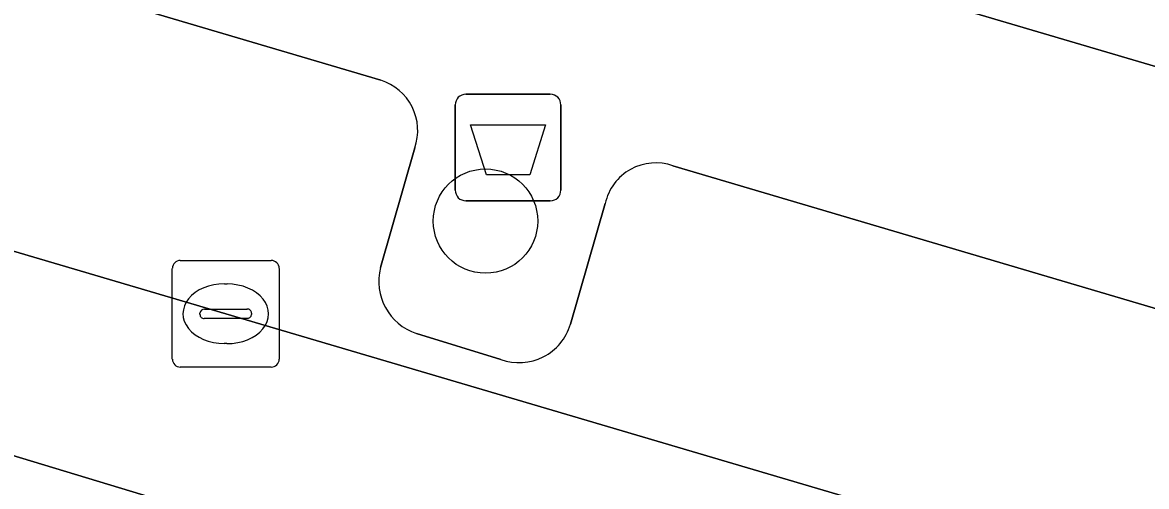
# Model space of a CAD drawing. Extents: x 161772 to 163126, y 383092 to 383917.
# Drawn here: x 163019.38 to 163029.91, y 383661.82 to 383666.18 of the extents above; entities that cross this region are included whole.
import ezdxf

# ---------------------------------------------------------------- set-up
doc = ezdxf.new("R2010")
doc.units = 0
for name, color, linetype in [('IMGEO_Afvalbak', 7, 'Continuous'), ('IMGEO_Boom', 7, 'Continuous'), ('IMGEO_Erf', 7, 'Continuous'), ('IMGEO_Kolk', 7, 'Continuous'), ('IMGEO_Parkeervlak_open', 7, 'Continuous'), ('IMGEO_Rijbaan_lokaal_gesloten', 7, 'Continuous'), ('IMGEO_Voetpad_open', 7, 'Continuous')]:
    doc.layers.add(name, color=color, linetype=linetype)

msp = doc.modelspace()

# ---------------------------------------------------------------- linework, layer by layer
at = {"layer": 'IMGEO_Afvalbak'}
for p, q in [((163023.537, 383665.504), (163024.327, 383665.504)), ((163024.327, 383665.504), (163023.537, 383665.504)), ((163023.437, 383664.604), (163023.437, 383665.404)), ((163023.437, 383665.404), (163023.437, 383664.604)), ((163024.427, 383665.404), (163024.427, 383664.604)), ((163024.427, 383664.604), (163024.427, 383665.404)), ((163024.327, 383664.504), (163023.537, 383664.504)), ((163023.537, 383664.504), (163024.327, 383664.504))]:
    msp.add_line(p, q, dxfattribs=at)
msp.add_lwpolyline([(163023.58, 383665.218), (163024.284, 383665.218), (163024.135, 383664.748), (163023.729, 383664.748), (163023.58, 383665.218)], dxfattribs=at)
for centre, start, end in [((163023.537, 383665.404), 90, 180), ((163023.537, 383665.404), 90, 180), ((163024.327, 383665.404), 0, 90), ((163024.327, 383665.404), 360, 90), ((163023.537, 383664.604), 180, 270), ((163023.537, 383664.604), 180, 270), ((163024.327, 383664.604), 270, 0), ((163024.327, 383664.604), 270, 0)]:
    msp.add_arc(centre, 0.1, start, end, dxfattribs=at)
at = {"layer": 'IMGEO_Boom'}
msp.add_circle((163023.721, 383664.314), 0.489, dxfattribs=at)
at = {"layer": 'IMGEO_Erf'}
msp.add_lwpolyline([(162987.675, 383678.251), (163042.67, 383662.024)], dxfattribs=at)
at = {"layer": 'IMGEO_Kolk'}
for p, q in [((163020.862, 383663.945), (163021.714, 383663.945)), ((163020.787, 383663.019), (163020.787, 383663.871)), ((163021.788, 383663.871), (163021.788, 383663.019)), ((163021.275, 383663.725), (163021.3, 383663.725)), ((163021.089, 383663.488), (163021.487, 383663.488)), ((163021.046, 383663.439), (163021.046, 383663.451)), ((163021.484, 383663.402), (163021.086, 383663.402)), ((163021.53, 383663.451), (163021.53, 383663.439)), ((163021.298, 383663.165), (163021.273, 383663.165)), ((163021.714, 383662.945), (163020.862, 383662.945))]:
    msp.add_line(p, q, dxfattribs=at)
for points in [[(163020.862, 383663.945), (163021.714, 383663.945)], [(163020.787, 383663.019), (163020.787, 383663.871)], [(163021.788, 383663.871), (163021.788, 383663.019)], [(163021.714, 383662.945), (163020.862, 383662.945)]]:
    msp.add_lwpolyline(points, dxfattribs=at)
for centre, radius, start, end in [((163020.864, 383663.869), 0.0765, 91.552, 178.448), ((163020.864, 383663.869), 0.0765, 91.552, 178.448), ((163021.712, 383663.869), 0.0765, 1.552, 88.448), ((163021.712, 383663.869), 0.0765, 1.552, 88.448), ((163021.086, 383663.448), 0.0403, 85.8775, 175.7526), ((163021.491, 383663.45), 0.0386, 1.7309, 96.639), ((163021.083, 383663.438), 0.0366, 178.938, 274.7102), ((163021.487, 383663.445), 0.043, 264.8664, 352.4533), ((163020.864, 383663.021), 0.0765, 181.552, 268.448), ((163020.864, 383663.021), 0.0765, 181.552, 268.448), ((163021.712, 383663.021), 0.0765, 271.552, 358.448), ((163021.712, 383663.021), 0.0765, 271.552, 358.448)]:
    msp.add_arc(centre, radius, start, end, dxfattribs=at)
for centre, major_axis, ratio, start_param, end_param in [((163021.274, 383663.445), (-0.387, 0.002), 0.722429, 4.712389, 7.853982), ((163021.299, 383663.445), (-0.39, 0.002), 0.717154, 1.570796, 4.712389)]:
    msp.add_ellipse(centre, major_axis=major_axis, ratio=ratio, start_param=start_param, end_param=end_param, dxfattribs=at)
at = {"layer": 'IMGEO_Parkeervlak_open'}
for points in [[(163022.739, 383665.635), (162999.973, 383672.368)], [(162995.637, 383671.062), (163000, 383669.748), (163002.115, 383669.111), (163021.288, 383663.444), (163041.926, 383657.347), (163051.117, 383654.648)], [(163022.738, 383663.879), (163023.058, 383665.001)], [(163048.555, 383658.002), (163025.477, 383664.832)], [(163024.843, 383664.479), (163024.516, 383663.347)], [(163023.865, 383663.016), (163023.074, 383663.26)]]:
    msp.add_lwpolyline(points, dxfattribs=at)
for centre, radius, start, end in [((163022.593, 383665.164), 0.493, 340.6873, 72.7316), ((163025.315, 383664.377), 0.483, 70.3846, 167.832), ((163023.237, 383663.749), 0.516, 165.4292, 251.558), ((163024.035, 383663.488), 0.502, 250.2492, 343.6528)]:
    msp.add_arc(centre, radius, start, end, dxfattribs=at)
at = {"layer": 'IMGEO_Rijbaan_lokaal_gesloten'}
for points in [[(162870.658, 383687.649), (162894.374, 383691.174), (162907.427, 383691.265), (162919.751, 383690.168), (162929.61, 383688.342), (162940.29, 383685.511), (162982.868, 383673.003), (162984.65, 383673.195), (162986.033, 383673.034), (162988.358, 383672.6), (162990.276, 383672.137), (162991.387, 383671.672), (162995.015, 383669.434), (163055.66, 383651.151), (163068.412, 383648.714)], [(163068.412, 383648.714), (163055.66, 383651.151), (162995.015, 383669.434), (162991.387, 383671.672), (162990.276, 383672.137), (162988.358, 383672.6), (162986.033, 383673.034), (162984.65, 383673.195), (162982.868, 383673.003), (162940.29, 383685.511), (162929.61, 383688.342), (162919.751, 383690.168), (162907.427, 383691.265), (162894.374, 383691.174), (162870.658, 383687.649)], [(163055.935, 383653.235), (163053.028, 383654.051), (163051.117, 383654.648), (163041.926, 383657.347), (163021.288, 383663.444), (163002.115, 383669.111)]]:
    msp.add_lwpolyline(points, dxfattribs=at)
at = {"layer": 'IMGEO_Voetpad_open'}
for points in [[(163042.936, 383662.935), (163042.67, 383662.024), (162987.675, 383678.251), (162985.885, 383679.89), (162980.972, 383681.299), (162961.892, 383686.897), (162945.013, 383691.788), (162939.867, 383693.265), (162934.573, 383694.806)], [(162999.973, 383672.368), (163022.739, 383665.635)], [(163023.058, 383665.001), (163022.738, 383663.879)], [(163025.477, 383664.832), (163048.555, 383658.002)], [(163024.516, 383663.347), (163024.843, 383664.479)], [(163023.074, 383663.26), (163023.865, 383663.016)]]:
    msp.add_lwpolyline(points, dxfattribs=at)
for centre, radius, start, end in [((163022.593, 383665.164), 0.493, 340.6873, 72.7316), ((163025.315, 383664.377), 0.483, 70.3846, 167.832), ((163023.237, 383663.749), 0.516, 165.4292, 251.558), ((163024.035, 383663.488), 0.502, 250.2492, 343.6528)]:
    msp.add_arc(centre, radius, start, end, dxfattribs=at)

doc.saveas('drawing.dxf')
